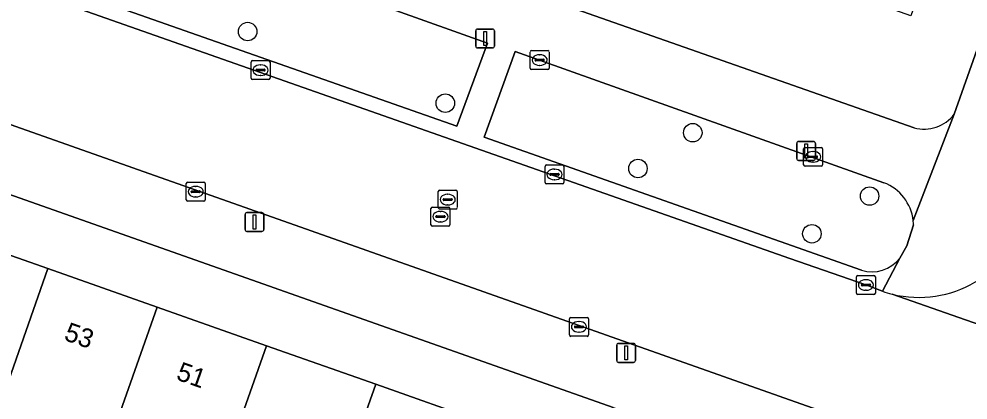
# Model space of a CAD drawing. Extents: x 163266 to 164362, y 381528 to 382286.
# Drawn here: x 163711.5 to 163761.7, y 381857.1 to 381877.2 of the extents above; entities that cross this region are included whole.
import ezdxf

# ---------------------------------------------------------------- set-up
doc = ezdxf.new("R2010")
doc.units = 0
for name, color, linetype in [('IMGEO_Boom', 7, 'Continuous'), ('IMGEO_Erf', 7, 'Continuous'), ('IMGEO_Groenvoorziening', 7, 'Continuous'), ('IMGEO_Kolk', 7, 'Continuous'), ('IMGEO_Lichtmast', 7, 'Continuous'), ('IMGEO_Pand', 7, 'Continuous'), ('IMGEO_Pand_nummerreeks', 7, 'Continuous'), ('IMGEO_Rijbaan_lokaal_open', 7, 'Continuous'), ('IMGEO_Rioolput', 7, 'Continuous'), ('IMGEO_Voetpad_open', 7, 'Continuous')]:
    doc.layers.add(name, color=color, linetype=linetype)

msp = doc.modelspace()

# ---------------------------------------------------------------- linework, layer by layer
at = {"layer": 'IMGEO_Boom'}
for centre in [(163723.58, 381876.552), (163734.04, 381872.765), (163747.137, 381871.203), (163744.235, 381869.31), (163756.494, 381867.853), (163753.439, 381865.859)]:
    msp.add_circle(centre, 0.489, dxfattribs=at)
at = {"layer": 'IMGEO_Erf'}
for points in [[(163757.782, 381897.447), (163759.885, 381903.401), (163748.494, 381907.396), (163747.321, 381904.016), (163750.505, 381902.91), (163749.511, 381900.046), (163748.516, 381897.182), (163745.332, 381898.288), (163743.633, 381892.911), (163746.812, 381891.792), (163745.714, 381888.672), (163744.793, 381886.057), (163741.614, 381887.176), (163738.593, 381878.583), (163758.852, 381871.46)], [(163760.976, 381872.184), (163770.666, 381899.598), (163766.983, 381900.9), (163764.879, 381894.941), (163762.833, 381889.146), (163760.787, 381883.349), (163758.683, 381877.391), (163754.229, 381878.964), (163754.326, 381879.24), (163751.682, 381880.174), (163753.347, 381884.889), (163753.688, 381885.856), (163755.735, 381891.652), (163757.782, 381897.447)], [(163721.98, 381852.585), (163716.197, 381854.624), (163710.415, 381856.662), (163709.62, 381856.942), (163709.762, 381857.345), (163709.49, 381857.441), (163704.774, 381859.103), (163705.67, 381861.645), (163705.373, 381861.75), (163706.929, 381866.163), (163713.01, 381864.02), (163718.793, 381861.981), (163724.575, 381859.943), (163730.357, 381857.905), (163736.14, 381855.867), (163741.924, 381853.828), (163742.927, 381856.673), (163707.024, 381869.325), (163705.615, 381869.206)]]:
    msp.add_lwpolyline(points, dxfattribs=at)
msp.add_arc((163759.37, 381873.419), 2.026, 255.1992, 322.4458, dxfattribs=at)
at = {"layer": 'IMGEO_Groenvoorziening'}
for points in [[(163714.903, 381878.496), (163734.645, 381871.545), (163736.273, 381875.935), (163716.63, 381882.947)], [(163737.738, 381875.499), (163736.102, 381870.971), (163756.061, 381863.932)], [(163757.256, 381868.559), (163737.738, 381875.499)], [(163758.091, 381864.575), (163758.463, 381865.214), (163758.815, 381866.334)]]:
    msp.add_lwpolyline(points, dxfattribs=at)
for centre, radius, start, end in [((163756.382, 381866.289), 2.433, 6.3565, 68.9521), ((163756.289, 381866.277), 2.527, 1.285, 6.3771), ((163756.609, 381865.728), 1.878, 253.0392, 322.1119)]:
    msp.add_arc(centre, radius, start, end, dxfattribs=at)
at = {"layer": 'IMGEO_Kolk'}
for p, q in [((163738.534, 381874.619), (163738.534, 381875.471)), ((163738.609, 381875.545), (163739.461, 381875.545)), ((163739.022, 381875.325), (163739.047, 381875.325)), ((163739.535, 381875.471), (163739.535, 381874.619)), ((163723.764, 381874.087), (163723.764, 381874.939)), ((163723.839, 381875.013), (163724.691, 381875.013)), ((163724.252, 381874.793), (163724.277, 381874.793)), ((163724.765, 381874.939), (163724.765, 381874.087)), ((163738.793, 381875.039), (163738.793, 381875.051)), ((163739.231, 381875.002), (163738.833, 381875.002)), ((163738.836, 381875.088), (163739.234, 381875.088)), ((163739.045, 381874.765), (163739.02, 381874.765)), ((163739.277, 381875.051), (163739.277, 381875.039)), ((163724.023, 381874.507), (163724.023, 381874.519)), ((163724.461, 381874.47), (163724.063, 381874.47)), ((163724.066, 381874.556), (163724.464, 381874.556)), ((163724.275, 381874.233), (163724.25, 381874.233)), ((163724.507, 381874.519), (163724.507, 381874.507)), ((163739.461, 381874.545), (163738.609, 381874.545)), ((163724.691, 381874.013), (163723.839, 381874.013)), ((163753.003, 381869.501), (163753.003, 381870.353)), ((163753.078, 381870.427), (163753.93, 381870.427)), ((163753.491, 381870.207), (163753.516, 381870.207)), ((163754.004, 381870.353), (163754.004, 381869.501)), ((163753.262, 381869.921), (163753.262, 381869.933)), ((163753.7, 381869.884), (163753.302, 381869.884)), ((163753.305, 381869.97), (163753.703, 381869.97)), ((163753.514, 381869.647), (163753.489, 381869.647)), ((163753.746, 381869.933), (163753.746, 381869.921)), ((163739.319, 381868.571), (163739.319, 381869.423)), ((163739.394, 381869.497), (163740.246, 381869.497)), ((163739.807, 381869.277), (163739.832, 381869.277)), ((163740.32, 381869.423), (163740.32, 381868.571)), ((163753.93, 381869.427), (163753.078, 381869.427)), ((163720.408, 381868.584), (163721.26, 381868.584)), ((163739.578, 381868.991), (163739.578, 381869.003)), ((163740.016, 381868.954), (163739.618, 381868.954)), ((163739.621, 381869.04), (163740.019, 381869.04)), ((163739.83, 381868.717), (163739.805, 381868.717)), ((163740.062, 381869.003), (163740.062, 381868.991)), ((163720.333, 381867.658), (163720.333, 381868.51)), ((163720.592, 381868.078), (163720.592, 381868.09)), ((163720.635, 381868.127), (163721.033, 381868.127)), ((163720.821, 381868.364), (163720.846, 381868.364)), ((163721.076, 381868.09), (163721.076, 381868.078)), ((163721.334, 381868.51), (163721.334, 381867.658)), ((163740.246, 381868.497), (163739.394, 381868.497)), ((163721.26, 381867.584), (163720.408, 381867.584)), ((163721.03, 381868.041), (163720.632, 381868.041)), ((163720.844, 381867.804), (163720.819, 381867.804)), ((163755.799, 381862.727), (163755.799, 381863.579)), ((163755.874, 381863.653), (163756.726, 381863.653)), ((163756.8, 381863.579), (163756.8, 381862.727)), ((163756.058, 381863.147), (163756.058, 381863.159)), ((163756.496, 381863.11), (163756.098, 381863.11)), ((163756.101, 381863.196), (163756.499, 381863.196)), ((163756.287, 381863.433), (163756.312, 381863.433)), ((163756.542, 381863.159), (163756.542, 381863.147)), ((163756.726, 381862.653), (163755.874, 381862.653)), ((163756.31, 381862.873), (163756.285, 381862.873)), ((163740.614, 381860.511), (163740.614, 381861.363)), ((163740.689, 381861.437), (163741.541, 381861.437)), ((163741.102, 381861.217), (163741.127, 381861.217)), ((163741.615, 381861.363), (163741.615, 381860.511)), ((163740.873, 381860.931), (163740.873, 381860.943)), ((163741.311, 381860.894), (163740.913, 381860.894)), ((163740.916, 381860.98), (163741.314, 381860.98)), ((163741.125, 381860.657), (163741.1, 381860.657)), ((163741.357, 381860.943), (163741.357, 381860.931)), ((163741.541, 381860.437), (163740.689, 381860.437))]:
    msp.add_line(p, q, dxfattribs=at)
for points in [[(163738.534, 381874.619), (163738.534, 381875.471)], [(163738.609, 381875.545), (163739.461, 381875.545)], [(163739.535, 381875.471), (163739.535, 381874.619)], [(163723.764, 381874.087), (163723.764, 381874.939)], [(163723.839, 381875.013), (163724.691, 381875.013)], [(163724.765, 381874.939), (163724.765, 381874.087)], [(163739.461, 381874.545), (163738.609, 381874.545)], [(163724.691, 381874.013), (163723.839, 381874.013)], [(163753.003, 381869.501), (163753.003, 381870.353)], [(163753.078, 381870.427), (163753.93, 381870.427)], [(163754.004, 381870.353), (163754.004, 381869.501)], [(163739.319, 381868.571), (163739.319, 381869.423)], [(163739.394, 381869.497), (163740.246, 381869.497)], [(163740.32, 381869.423), (163740.32, 381868.571)], [(163753.93, 381869.427), (163753.078, 381869.427)], [(163720.408, 381868.584), (163721.26, 381868.584)], [(163720.333, 381867.658), (163720.333, 381868.51)], [(163721.334, 381868.51), (163721.334, 381867.658)], [(163740.246, 381868.497), (163739.394, 381868.497)], [(163721.26, 381867.584), (163720.408, 381867.584)], [(163755.799, 381862.727), (163755.799, 381863.579)], [(163755.874, 381863.653), (163756.726, 381863.653)], [(163756.8, 381863.579), (163756.8, 381862.727)], [(163756.726, 381862.653), (163755.874, 381862.653)], [(163740.614, 381860.511), (163740.614, 381861.363)], [(163740.689, 381861.437), (163741.541, 381861.437)], [(163741.615, 381861.363), (163741.615, 381860.511)], [(163741.541, 381860.437), (163740.689, 381860.437)]]:
    msp.add_lwpolyline(points, dxfattribs=at)
for centre, radius, start, end in [((163738.611, 381875.469), 0.0765, 91.552, 178.448), ((163738.611, 381875.469), 0.0765, 91.552, 178.448), ((163739.459, 381875.469), 0.0765, 1.552, 88.448), ((163739.459, 381875.469), 0.0765, 1.552, 88.448), ((163723.841, 381874.937), 0.0765, 91.552, 178.448), ((163723.841, 381874.937), 0.0765, 91.552, 178.448), ((163724.689, 381874.937), 0.0765, 1.552, 88.448), ((163724.689, 381874.937), 0.0765, 1.552, 88.448), ((163738.611, 381874.621), 0.0765, 181.552, 268.448), ((163738.611, 381874.621), 0.0765, 181.552, 268.448), ((163738.833, 381875.048), 0.0403, 85.8775, 175.7526), ((163738.83, 381875.038), 0.0366, 178.938, 274.7102), ((163739.234, 381875.045), 0.043, 264.8664, 352.4533), ((163739.238, 381875.05), 0.0386, 1.7309, 96.639), ((163739.459, 381874.621), 0.0765, 271.552, 358.448), ((163739.459, 381874.621), 0.0765, 271.552, 358.448), ((163724.063, 381874.516), 0.0403, 85.8775, 175.7526), ((163724.06, 381874.506), 0.0366, 178.938, 274.7102), ((163724.464, 381874.513), 0.043, 264.8664, 352.4533), ((163724.468, 381874.518), 0.0386, 1.7309, 96.639), ((163723.841, 381874.089), 0.0765, 181.552, 268.448), ((163723.841, 381874.089), 0.0765, 181.552, 268.448), ((163724.689, 381874.089), 0.0765, 271.552, 358.448), ((163724.689, 381874.089), 0.0765, 271.552, 358.448), ((163753.08, 381870.351), 0.0765, 91.552, 178.448), ((163753.08, 381870.351), 0.0765, 91.552, 178.448), ((163753.928, 381870.351), 0.0765, 1.552, 88.448), ((163753.928, 381870.351), 0.0765, 1.552, 88.448), ((163753.302, 381869.93), 0.0403, 85.8775, 175.7526), ((163753.299, 381869.92), 0.0366, 178.938, 274.7102), ((163753.703, 381869.927), 0.043, 264.8664, 352.4533), ((163753.707, 381869.932), 0.0386, 1.7309, 96.639), ((163739.396, 381869.421), 0.0765, 91.552, 178.448), ((163739.396, 381869.421), 0.0765, 91.552, 178.448), ((163740.244, 381869.421), 0.0765, 1.552, 88.448), ((163740.244, 381869.421), 0.0765, 1.552, 88.448), ((163753.08, 381869.503), 0.0765, 181.552, 268.448), ((163753.08, 381869.503), 0.0765, 181.552, 268.448), ((163753.928, 381869.503), 0.0765, 271.552, 358.448), ((163753.928, 381869.503), 0.0765, 271.552, 358.448), ((163720.41, 381868.508), 0.0765, 91.552, 178.448), ((163720.41, 381868.508), 0.0765, 91.552, 178.448), ((163721.258, 381868.508), 0.0765, 1.552, 88.448), ((163721.258, 381868.508), 0.0765, 1.552, 88.448), ((163739.618, 381869), 0.0403, 85.8775, 175.7526), ((163739.615, 381868.99), 0.0366, 178.938, 274.7102), ((163740.019, 381868.997), 0.043, 264.8664, 352.4533), ((163740.023, 381869.002), 0.0386, 1.7309, 96.639), ((163720.632, 381868.087), 0.0403, 85.8775, 175.7526), ((163720.629, 381868.077), 0.0366, 178.938, 274.7102), ((163721.033, 381868.084), 0.043, 264.8664, 352.4533), ((163721.037, 381868.089), 0.0386, 1.7309, 96.639), ((163739.396, 381868.573), 0.0765, 181.552, 268.448), ((163739.396, 381868.573), 0.0765, 181.552, 268.448), ((163740.244, 381868.573), 0.0765, 271.552, 358.448), ((163740.244, 381868.573), 0.0765, 271.552, 358.448), ((163720.41, 381867.66), 0.0765, 181.552, 268.448), ((163720.41, 381867.66), 0.0765, 181.552, 268.448), ((163721.258, 381867.66), 0.0765, 271.552, 358.448), ((163721.258, 381867.66), 0.0765, 271.552, 358.448), ((163755.876, 381863.577), 0.0765, 91.552, 178.448), ((163755.876, 381863.577), 0.0765, 91.552, 178.448), ((163756.724, 381863.577), 0.0765, 1.552, 88.448), ((163756.724, 381863.577), 0.0765, 1.552, 88.448), ((163756.098, 381863.156), 0.0403, 85.8775, 175.7526), ((163756.095, 381863.146), 0.0366, 178.938, 274.7102), ((163756.499, 381863.153), 0.043, 264.8664, 352.4533), ((163756.503, 381863.158), 0.0386, 1.7309, 96.639), ((163755.876, 381862.729), 0.0765, 181.552, 268.448), ((163755.876, 381862.729), 0.0765, 181.552, 268.448), ((163756.724, 381862.729), 0.0765, 271.552, 358.448), ((163756.724, 381862.729), 0.0765, 271.552, 358.448), ((163740.691, 381861.361), 0.0765, 91.552, 178.448), ((163740.691, 381861.361), 0.0765, 91.552, 178.448), ((163741.539, 381861.361), 0.0765, 1.552, 88.448), ((163741.539, 381861.361), 0.0765, 1.552, 88.448), ((163740.913, 381860.94), 0.0403, 85.8775, 175.7526), ((163740.91, 381860.93), 0.0366, 178.938, 274.7102), ((163741.314, 381860.937), 0.043, 264.8664, 352.4533), ((163741.318, 381860.942), 0.0386, 1.7309, 96.639), ((163740.691, 381860.513), 0.0765, 181.552, 268.448), ((163740.691, 381860.513), 0.0765, 181.552, 268.448), ((163741.539, 381860.513), 0.0765, 271.552, 358.448), ((163741.539, 381860.513), 0.0765, 271.552, 358.448)]:
    msp.add_arc(centre, radius, start, end, dxfattribs=at)
for centre, major_axis, ratio, start_param, end_param in [((163739.021, 381875.045), (-0.387, 0.002), 0.722429, 4.712389, 7.853982), ((163739.046, 381875.045), (-0.39, 0.002), 0.717154, 1.570796, 4.712389), ((163724.251, 381874.513), (-0.387, 0.002), 0.722429, 4.712389, 7.853982), ((163724.276, 381874.513), (-0.39, 0.002), 0.717154, 1.570796, 4.712389), ((163753.49, 381869.927), (-0.387, 0.002), 0.722429, 4.712389, 7.853982), ((163753.515, 381869.927), (-0.39, 0.002), 0.717154, 1.570796, 4.712389), ((163739.806, 381868.997), (-0.387, 0.002), 0.722429, 4.712389, 7.853982), ((163739.831, 381868.997), (-0.39, 0.002), 0.717154, 1.570796, 4.712389), ((163720.82, 381868.084), (-0.387, 0.002), 0.722429, 4.712389, 7.853982), ((163720.845, 381868.084), (-0.39, 0.002), 0.717154, 1.570796, 4.712389), ((163756.286, 381863.153), (-0.387, 0.002), 0.722429, 4.712389, 7.853982), ((163756.311, 381863.153), (-0.39, 0.002), 0.717154, 1.570796, 4.712389), ((163741.101, 381860.937), (-0.387, 0.002), 0.722429, 4.712389, 7.853982), ((163741.126, 381860.937), (-0.39, 0.002), 0.717154, 1.570796, 4.712389)]:
    msp.add_ellipse(centre, major_axis=major_axis, ratio=ratio, start_param=start_param, end_param=end_param, dxfattribs=at)
at = {"layer": 'IMGEO_Lichtmast'}
for p, q in [((163735.753, 381876.684), (163736.543, 381876.684)), ((163736.543, 381876.684), (163735.753, 381876.684)), ((163735.653, 381875.784), (163735.653, 381876.584)), ((163735.653, 381876.584), (163735.653, 381875.784)), ((163736.643, 381876.584), (163736.643, 381875.784)), ((163736.643, 381875.784), (163736.643, 381876.584)), ((163736.543, 381875.684), (163735.753, 381875.684)), ((163735.753, 381875.684), (163736.543, 381875.684)), ((163752.64, 381869.841), (163752.64, 381870.641)), ((163752.64, 381870.641), (163752.64, 381869.841)), ((163752.74, 381870.741), (163753.53, 381870.741)), ((163753.53, 381870.741), (163752.74, 381870.741)), ((163753.63, 381870.641), (163753.63, 381869.841)), ((163753.63, 381869.841), (163753.63, 381870.641)), ((163753.53, 381869.741), (163752.74, 381869.741)), ((163752.74, 381869.741), (163753.53, 381869.741)), ((163723.447, 381866.082), (163723.447, 381866.882)), ((163723.447, 381866.882), (163723.447, 381866.082)), ((163723.547, 381866.982), (163724.337, 381866.982)), ((163724.337, 381866.982), (163723.547, 381866.982)), ((163724.437, 381866.882), (163724.437, 381866.082)), ((163724.437, 381866.082), (163724.437, 381866.882)), ((163724.337, 381865.982), (163723.547, 381865.982)), ((163723.547, 381865.982), (163724.337, 381865.982)), ((163743.213, 381860.061), (163744.003, 381860.061)), ((163744.003, 381860.061), (163743.213, 381860.061)), ((163743.113, 381859.161), (163743.113, 381859.961)), ((163743.113, 381859.961), (163743.113, 381859.161)), ((163744.103, 381859.961), (163744.103, 381859.161)), ((163744.103, 381859.161), (163744.103, 381859.961)), ((163744.003, 381859.061), (163743.213, 381859.061)), ((163743.213, 381859.061), (163744.003, 381859.061))]:
    msp.add_line(p, q, dxfattribs=at)
for points in [[(163736.073, 381876.559), (163736.223, 381876.559), (163736.223, 381875.809), (163736.073, 381875.809), (163736.073, 381876.559)], [(163753.06, 381870.616), (163753.21, 381870.616), (163753.21, 381869.866), (163753.06, 381869.866), (163753.06, 381870.616)], [(163723.867, 381866.857), (163724.017, 381866.857), (163724.017, 381866.107), (163723.867, 381866.107), (163723.867, 381866.857)], [(163743.533, 381859.936), (163743.683, 381859.936), (163743.683, 381859.186), (163743.533, 381859.186), (163743.533, 381859.936)]]:
    msp.add_lwpolyline(points, dxfattribs=at)
for centre, start, end in [((163735.753, 381876.584), 90, 180), ((163735.753, 381876.584), 90, 180), ((163736.543, 381876.584), 0, 90), ((163736.543, 381876.584), 360, 90), ((163735.753, 381875.784), 180, 270), ((163735.753, 381875.784), 180, 270), ((163736.543, 381875.784), 270, 0), ((163736.543, 381875.784), 270, 0), ((163752.74, 381870.641), 90, 180), ((163752.74, 381870.641), 90, 180), ((163753.53, 381870.641), 0, 90), ((163753.53, 381870.641), 360, 90), ((163752.74, 381869.841), 180, 270), ((163752.74, 381869.841), 180, 270), ((163753.53, 381869.841), 270, 0), ((163753.53, 381869.841), 270, 0), ((163723.547, 381866.882), 90, 180), ((163723.547, 381866.882), 90, 180), ((163724.337, 381866.882), 0, 90), ((163724.337, 381866.882), 360, 90), ((163723.547, 381866.082), 180, 270), ((163723.547, 381866.082), 180, 270), ((163724.337, 381866.082), 270, 0), ((163724.337, 381866.082), 270, 0), ((163743.213, 381859.961), 90, 180), ((163743.213, 381859.961), 90, 180), ((163744.003, 381859.961), 0, 90), ((163744.003, 381859.961), 360, 90), ((163743.213, 381859.161), 180, 270), ((163743.213, 381859.161), 180, 270), ((163744.003, 381859.161), 270, 0), ((163744.003, 381859.161), 270, 0)]:
    msp.add_arc(centre, 0.1, start, end, dxfattribs=at)
at = {"layer": 'IMGEO_Pand'}
for points in [[(163713.01, 381864.02), (163706.929, 381866.163), (163705.373, 381861.75), (163705.67, 381861.645), (163704.774, 381859.103), (163709.49, 381857.441), (163709.762, 381857.345), (163709.62, 381856.942), (163710.415, 381856.662)], [(163718.793, 381861.981), (163713.01, 381864.02), (163710.415, 381856.662), (163716.197, 381854.624)], [(163718.793, 381861.981), (163716.197, 381854.624), (163721.98, 381852.585), (163724.575, 381859.943)], [(163727.761, 381850.547), (163730.357, 381857.905), (163724.575, 381859.943), (163721.98, 381852.585)], [(163733.544, 381848.509), (163736.14, 381855.867), (163730.357, 381857.905), (163727.761, 381850.547)]]:
    msp.add_lwpolyline(points, close=True, dxfattribs=at)
at = {"layer": 'IMGEO_Rijbaan_lokaal_open'}
for points in [[(163712.815, 381878.418), (163705.564, 381880.919), (163703.309, 381881.716), (163700.975, 381875.083), (163703.661, 381874.112), (163706.919, 381873.05), (163708.059, 381872.677), (163842.527, 381825.22), (163845.795, 381824.068), (163856.311, 381820.361)], [(163757.179, 381862.819), (163756.3, 381863.152), (163752.272, 381864.556), (163712.815, 381878.418)], [(163773.325, 381857.198), (163757.684, 381862.669)], [(163757.684, 381862.669), (163773.325, 381857.198)]]:
    msp.add_lwpolyline(points, dxfattribs=at)
for centre, radius, start, end in [((163759.104, 381868.363), 5.869, 255.9975, 344.6431), ((163759.029, 381868.123), 5.618, 250.7695, 256.1445)]:
    msp.add_arc(centre, radius, start, end, dxfattribs=at)
at = {"layer": 'IMGEO_Rioolput'}
for p, q in [((163733.667, 381867.24), (163733.667, 381868.092)), ((163733.742, 381868.166), (163734.594, 381868.166)), ((163734.668, 381868.092), (163734.668, 381867.24)), ((163733.926, 381867.66), (163733.926, 381867.672)), ((163734.364, 381867.623), (163733.966, 381867.623)), ((163733.969, 381867.709), (163734.367, 381867.709)), ((163734.155, 381867.946), (163734.18, 381867.946)), ((163734.41, 381867.672), (163734.41, 381867.66)), ((163733.283, 381866.34), (163733.283, 381867.192)), ((163733.358, 381867.266), (163734.21, 381867.266)), ((163734.594, 381867.166), (163733.742, 381867.166)), ((163734.178, 381867.386), (163734.153, 381867.386)), ((163734.284, 381867.192), (163734.284, 381866.34)), ((163733.542, 381866.76), (163733.542, 381866.772)), ((163733.98, 381866.723), (163733.582, 381866.723)), ((163733.585, 381866.809), (163733.983, 381866.809)), ((163733.771, 381867.046), (163733.796, 381867.046)), ((163734.026, 381866.772), (163734.026, 381866.76)), ((163734.21, 381866.266), (163733.358, 381866.266)), ((163733.794, 381866.486), (163733.769, 381866.486))]:
    msp.add_line(p, q, dxfattribs=at)
for points in [[(163733.667, 381867.24), (163733.667, 381868.092)], [(163733.742, 381868.166), (163734.594, 381868.166)], [(163734.668, 381868.092), (163734.668, 381867.24)], [(163733.283, 381866.34), (163733.283, 381867.192)], [(163733.358, 381867.266), (163734.21, 381867.266)], [(163734.594, 381867.166), (163733.742, 381867.166)], [(163734.284, 381867.192), (163734.284, 381866.34)], [(163734.21, 381866.266), (163733.358, 381866.266)]]:
    msp.add_lwpolyline(points, dxfattribs=at)
for centre, radius, start, end in [((163733.744, 381868.09), 0.0765, 91.552, 178.448), ((163733.744, 381868.09), 0.0765, 91.552, 178.448), ((163734.592, 381868.09), 0.0765, 1.552, 88.448), ((163734.592, 381868.09), 0.0765, 1.552, 88.448), ((163733.966, 381867.669), 0.0403, 85.8775, 175.7526), ((163733.963, 381867.659), 0.0366, 178.938, 274.7102), ((163734.367, 381867.666), 0.043, 264.8664, 352.4533), ((163734.371, 381867.671), 0.0386, 1.7309, 96.639), ((163733.36, 381867.19), 0.0765, 91.552, 178.448), ((163733.36, 381867.19), 0.0765, 91.552, 178.448), ((163733.744, 381867.242), 0.0765, 181.552, 268.448), ((163733.744, 381867.242), 0.0765, 181.552, 268.448), ((163734.208, 381867.19), 0.0765, 1.552, 88.448), ((163734.208, 381867.19), 0.0765, 1.552, 88.448), ((163734.592, 381867.242), 0.0765, 271.552, 358.448), ((163734.592, 381867.242), 0.0765, 271.552, 358.448), ((163733.582, 381866.769), 0.0403, 85.8775, 175.7526), ((163733.579, 381866.759), 0.0366, 178.938, 274.7102), ((163733.983, 381866.766), 0.043, 264.8664, 352.4533), ((163733.987, 381866.771), 0.0386, 1.7309, 96.639), ((163733.36, 381866.342), 0.0765, 181.552, 268.448), ((163733.36, 381866.342), 0.0765, 181.552, 268.448), ((163734.208, 381866.342), 0.0765, 271.552, 358.448), ((163734.208, 381866.342), 0.0765, 271.552, 358.448)]:
    msp.add_arc(centre, radius, start, end, dxfattribs=at)
for centre, major_axis, ratio, start_param, end_param in [((163734.154, 381867.666), (-0.387, 0.002), 0.722429, 4.712389, 7.853982), ((163734.179, 381867.666), (-0.39, 0.002), 0.717154, 1.570796, 4.712389), ((163733.77, 381866.766), (-0.387, 0.002), 0.722429, 4.712389, 7.853982), ((163733.795, 381866.766), (-0.39, 0.002), 0.717154, 1.570796, 4.712389)]:
    msp.add_ellipse(centre, major_axis=major_axis, ratio=ratio, start_param=start_param, end_param=end_param, dxfattribs=at)
at = {"layer": 'IMGEO_Voetpad_open'}
for points in [[(163803.818, 381995.437), (163804.03, 381994.157), (163801.584, 381987.098), (163801.103, 381985.709), (163801.089, 381985.668), (163792.557, 381961.53), (163791.996, 381959.944), (163771.539, 381902.067), (163770.666, 381899.598), (163760.976, 381872.184), (163758.8, 381866.558)], [(163758.852, 381871.46), (163738.593, 381878.583), (163737.187, 381879.077), (163717.319, 381886.062)], [(163716.63, 381882.947), (163736.273, 381875.935), (163734.645, 381871.545), (163714.903, 381878.496)], [(163713.433, 381880.016), (163713.427, 381880.082), (163712.815, 381878.418), (163752.272, 381864.556), (163756.3, 381863.152), (163757.179, 381862.819), (163758.091, 381864.575)], [(163756.061, 381863.932), (163736.102, 381870.971), (163737.738, 381875.499), (163757.256, 381868.559)], [(163708.059, 381872.677), (163706.919, 381873.05), (163705.615, 381869.206), (163707.024, 381869.325), (163742.927, 381856.673), (163745.206, 381855.87), (163803.249, 381835.415), (163805.434, 381834.645), (163836.596, 381823.664)], [(163837.992, 381821.299), (163841.425, 381821.949), (163842.527, 381825.22), (163708.059, 381872.677)], [(163758.8, 381866.558), (163760.976, 381872.184)], [(163758.815, 381866.334), (163758.463, 381865.214), (163758.091, 381864.575), (163757.179, 381862.819)]]:
    msp.add_lwpolyline(points, dxfattribs=at)
for centre, radius, start, end in [((163759.37, 381873.419), 2.026, 255.1992, 322.4458), ((163756.382, 381866.289), 2.433, 6.3565, 68.9521), ((163759.104, 381868.363), 5.869, 255.9975, 344.6431), ((163756.289, 381866.277), 2.527, 1.285, 6.3771), ((163756.609, 381865.728), 1.878, 253.0392, 322.1119), ((163759.029, 381868.123), 5.618, 250.7695, 256.1445)]:
    msp.add_arc(centre, radius, start, end, dxfattribs=at)

# ---------------------------------------------------------------- texts
at = {"layer": 'IMGEO_Pand_nummerreeks'}
for s, p in [('53', (163713.808, 381860.26)), ('51', (163719.747, 381858.167))]:
    msp.add_text(s, height=1, rotation=340.5835, dxfattribs=at).set_placement(p)

doc.saveas('drawing.dxf')
